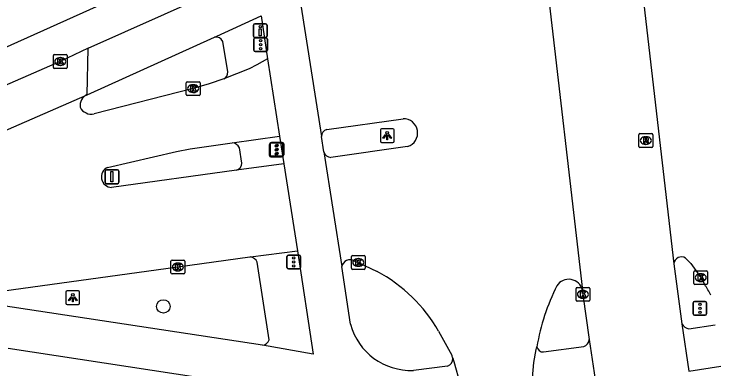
# Model space of a CAD drawing. Extents: x 158474 to 159560, y 388525 to 389605.
# Drawn here: x 159430 to 159481.3, y 389079.1 to 389104.8 of the extents above; entities that cross this region are included whole.
import ezdxf

# ---------------------------------------------------------------- set-up
doc = ezdxf.new("R2010")
doc.units = 0
for name, color, linetype in [('IMGEO_Boom', 7, 'Continuous'), ('IMGEO_Drukknoppaal', 7, 'Continuous'), ('IMGEO_Fietspad_gesloten', 7, 'Continuous'), ('IMGEO_Kolk', 7, 'Continuous'), ('IMGEO_Lichtpunt', 7, 'Continuous'), ('IMGEO_OVBaan_gesloten', 7, 'Continuous'), ('IMGEO_Rijbaan_lokaal_gesloten', 7, 'Continuous'), ('IMGEO_Rijbaan_regionaal_gesloten', 7, 'Continuous'), ('IMGEO_Rioolput', 7, 'Continuous'), ('IMGEO_Verkeersbordpaal', 7, 'Continuous'), ('IMGEO_Verkeersregelinstallatiepaal', 7, 'Continuous'), ('IMGEO_Voetpad_open', 7, 'Continuous')]:
    doc.layers.add(name, color=color, linetype=linetype)

msp = doc.modelspace()

# ---------------------------------------------------------------- linework, layer by layer
at = {"layer": 'IMGEO_Boom'}
msp.add_circle((159440.788, 389083.594), 0.489, dxfattribs=at)
at = {"layer": 'IMGEO_Drukknoppaal'}
for p, q in [((159447.323, 389103.198), (159447.323, 389103.998)), ((159447.323, 389103.998), (159447.323, 389103.198)), ((159447.423, 389104.098), (159448.213, 389104.098)), ((159448.213, 389104.098), (159447.423, 389104.098)), ((159448.313, 389103.998), (159448.313, 389103.198)), ((159448.313, 389103.198), (159448.313, 389103.998)), ((159448.213, 389103.098), (159447.423, 389103.098)), ((159447.423, 389103.098), (159448.213, 389103.098))]:
    msp.add_line(p, q, dxfattribs=at)
msp.add_lwpolyline([(159447.893, 389103.723), (159447.893, 389103.223), (159447.743, 389103.223), (159447.743, 389103.723), (159447.893, 389103.723)], dxfattribs=at)
msp.add_circle((159447.818, 389103.888), 0.085, dxfattribs=at)
for centre, start, end in [((159447.423, 389103.998), 90, 180), ((159447.423, 389103.998), 90, 180), ((159448.213, 389103.998), 0, 90), ((159448.213, 389103.998), 360, 90), ((159447.423, 389103.198), 180, 270), ((159447.423, 389103.198), 180, 270), ((159448.213, 389103.198), 270, 0), ((159448.213, 389103.198), 270, 0)]:
    msp.add_arc(centre, 0.1, start, end, dxfattribs=at)
at = {"layer": 'IMGEO_Fietspad_gesloten'}
for points in [[(159435.34, 389102.313), (159443.531, 389106.004), (159445.013, 389106.691)], [(159444.508, 389103.124), (159444.675, 389103.202), (159447.882, 389104.665), (159448.357, 389101.553)], [(159435.25, 389098.952), (159444.508, 389103.124)], [(159449.217, 389095.95), (159449.527, 389093.933)], [(159452.441, 389094.801), (159452.264, 389095.911)], [(159450.515, 389087.617), (159451.659, 389080.125), (159447.983, 389080.776)], [(159454.383, 389082.303), (159453.735, 389086.477)], [(159447.983, 389080.776), (159429.023, 389083.652)], [(159478.947, 389081.973), (159480.845, 389082.252)], [(159452.175, 389077.078), (159429.518, 389080.548)], [(159468.394, 389080.289), (159471.313, 389080.693)], [(159461.413, 389079.259), (159458.94, 389078.956)], [(159478.938, 389078.898), (159481.265, 389079.262)]]:
    msp.add_lwpolyline(points, dxfattribs=at)
for centre, radius, start, end in [((159458.739, 389083.458), 4.506, 194.8478, 272.5595), ((159479.001, 389082.58), 0.609, 203.3992, 264.8841), ((159471.149, 389081.231), 0.563, 286.9779, 357.3032), ((159468.364, 389080.757), 0.469, 190.9778, 273.6935), ((159461.258, 389079.777), 0.541, 286.6245, 7.8464)]:
    msp.add_arc(centre, radius, start, end, dxfattribs=at)
at = {"layer": 'IMGEO_Kolk'}
for p, q in [((159432.875, 389101.859), (159433.727, 389101.859)), ((159432.8, 389100.933), (159432.8, 389101.785)), ((159433.288, 389101.639), (159433.313, 389101.639)), ((159433.801, 389101.785), (159433.801, 389100.933)), ((159433.727, 389100.859), (159432.875, 389100.859)), ((159433.311, 389101.079), (159433.286, 389101.079)), ((159442.45, 389098.965), (159442.45, 389099.817)), ((159442.525, 389099.891), (159443.377, 389099.891)), ((159443.451, 389099.817), (159443.451, 389098.965)), ((159442.938, 389099.671), (159442.963, 389099.671)), ((159443.377, 389098.891), (159442.525, 389098.891)), ((159442.961, 389099.111), (159442.936, 389099.111)), ((159441.416, 389086.955), (159442.268, 389086.955)), ((159454.441, 389086.356), (159454.441, 389087.208)), ((159454.516, 389087.282), (159455.368, 389087.282)), ((159454.929, 389087.062), (159454.954, 389087.062)), ((159455.442, 389087.208), (159455.442, 389086.356)), ((159441.341, 389086.029), (159441.341, 389086.881)), ((159441.829, 389086.735), (159441.854, 389086.735)), ((159442.342, 389086.881), (159442.342, 389086.029)), ((159454.952, 389086.502), (159454.927, 389086.502)), ((159442.268, 389085.955), (159441.416, 389085.955)), ((159441.852, 389086.175), (159441.827, 389086.175)), ((159455.368, 389086.282), (159454.516, 389086.282)), ((159479.299, 389085.256), (159479.299, 389086.108)), ((159479.374, 389086.182), (159480.226, 389086.182)), ((159479.787, 389085.962), (159479.812, 389085.962)), ((159480.3, 389086.108), (159480.3, 389085.256)), ((159479.81, 389085.402), (159479.785, 389085.402)), ((159470.748, 389084.044), (159470.748, 389084.896)), ((159470.823, 389084.97), (159471.675, 389084.97)), ((159471.749, 389084.896), (159471.749, 389084.044)), ((159480.226, 389085.182), (159479.374, 389085.182)), ((159471.236, 389084.75), (159471.261, 389084.75)), ((159471.675, 389083.97), (159470.823, 389083.97)), ((159471.259, 389084.19), (159471.234, 389084.19))]:
    msp.add_line(p, q, dxfattribs=at)
for points in [[(159432.875, 389101.859), (159433.727, 389101.859)], [(159432.8, 389100.933), (159432.8, 389101.785)], [(159433.121, 389101.559), (159433.244, 389101.559), (159433.244, 389101.408), (159433.374, 389101.559), (159433.538, 389101.559), (159433.392, 389101.408), (159433.545, 389101.159), (159433.393, 389101.159), (159433.308, 389101.323), (159433.244, 389101.256), (159433.244, 389101.159), (159433.121, 389101.159), (159433.121, 389101.559)], [(159433.801, 389101.785), (159433.801, 389100.933)], [(159433.727, 389100.859), (159432.875, 389100.859)], [(159442.45, 389098.965), (159442.45, 389099.817)], [(159442.525, 389099.891), (159443.377, 389099.891)], [(159443.451, 389099.817), (159443.451, 389098.965)], [(159442.771, 389099.591), (159442.894, 389099.591), (159442.894, 389099.44), (159443.024, 389099.591), (159443.188, 389099.591), (159443.042, 389099.44), (159443.195, 389099.191), (159443.043, 389099.191), (159442.958, 389099.355), (159442.894, 389099.288), (159442.894, 389099.191), (159442.771, 389099.191), (159442.771, 389099.591)], [(159443.377, 389098.891), (159442.525, 389098.891)], [(159441.416, 389086.955), (159442.268, 389086.955)], [(159454.441, 389086.356), (159454.441, 389087.208)], [(159454.516, 389087.282), (159455.368, 389087.282)], [(159454.762, 389086.982), (159454.885, 389086.982), (159454.885, 389086.831), (159455.015, 389086.982), (159455.179, 389086.982), (159455.033, 389086.831), (159455.186, 389086.582), (159455.034, 389086.582), (159454.949, 389086.746), (159454.885, 389086.679), (159454.885, 389086.582), (159454.762, 389086.582), (159454.762, 389086.982)], [(159455.442, 389087.208), (159455.442, 389086.356)], [(159441.341, 389086.029), (159441.341, 389086.881)], [(159441.662, 389086.655), (159441.785, 389086.655), (159441.785, 389086.504), (159441.915, 389086.655), (159442.079, 389086.655), (159441.933, 389086.504), (159442.086, 389086.255), (159441.934, 389086.255), (159441.849, 389086.419), (159441.785, 389086.352), (159441.785, 389086.255), (159441.662, 389086.255), (159441.662, 389086.655)], [(159442.342, 389086.881), (159442.342, 389086.029)], [(159442.268, 389085.955), (159441.416, 389085.955)], [(159455.368, 389086.282), (159454.516, 389086.282)], [(159479.299, 389085.256), (159479.299, 389086.108)], [(159479.374, 389086.182), (159480.226, 389086.182)], [(159480.3, 389086.108), (159480.3, 389085.256)], [(159479.62, 389085.882), (159479.743, 389085.882), (159479.743, 389085.731), (159479.873, 389085.882), (159480.037, 389085.882), (159479.891, 389085.731), (159480.044, 389085.482), (159479.892, 389085.482), (159479.807, 389085.646), (159479.743, 389085.579), (159479.743, 389085.482), (159479.62, 389085.482), (159479.62, 389085.882)], [(159470.748, 389084.044), (159470.748, 389084.896)], [(159470.823, 389084.97), (159471.675, 389084.97)], [(159471.749, 389084.896), (159471.749, 389084.044)], [(159480.226, 389085.182), (159479.374, 389085.182)], [(159471.069, 389084.67), (159471.192, 389084.67), (159471.192, 389084.519), (159471.322, 389084.67), (159471.486, 389084.67), (159471.34, 389084.519), (159471.493, 389084.27), (159471.341, 389084.27), (159471.256, 389084.434), (159471.192, 389084.367), (159471.192, 389084.27), (159471.069, 389084.27), (159471.069, 389084.67)], [(159471.675, 389083.97), (159470.823, 389083.97)]]:
    msp.add_lwpolyline(points, dxfattribs=at)
for centre, start, end in [((159432.877, 389101.783), 91.552, 178.448), ((159432.877, 389101.783), 91.552, 178.448), ((159433.725, 389101.783), 1.552, 88.448), ((159433.725, 389101.783), 1.552, 88.448), ((159432.877, 389100.935), 181.552, 268.448), ((159432.877, 389100.935), 181.552, 268.448), ((159433.725, 389100.935), 271.552, 358.448), ((159433.725, 389100.935), 271.552, 358.448), ((159442.527, 389099.815), 91.552, 178.448), ((159442.527, 389099.815), 91.552, 178.448), ((159443.375, 389099.815), 1.552, 88.448), ((159443.375, 389099.815), 1.552, 88.448), ((159442.527, 389098.967), 181.552, 268.448), ((159442.527, 389098.967), 181.552, 268.448), ((159443.375, 389098.967), 271.552, 358.448), ((159443.375, 389098.967), 271.552, 358.448), ((159441.418, 389086.879), 91.552, 178.448), ((159441.418, 389086.879), 91.552, 178.448), ((159442.266, 389086.879), 1.552, 88.448), ((159442.266, 389086.879), 1.552, 88.448), ((159454.518, 389087.206), 91.552, 178.448), ((159454.518, 389087.206), 91.552, 178.448), ((159455.366, 389087.206), 1.552, 88.448), ((159455.366, 389087.206), 1.552, 88.448), ((159441.418, 389086.031), 181.552, 268.448), ((159441.418, 389086.031), 181.552, 268.448), ((159442.266, 389086.031), 271.552, 358.448), ((159442.266, 389086.031), 271.552, 358.448), ((159454.518, 389086.358), 181.552, 268.448), ((159454.518, 389086.358), 181.552, 268.448), ((159455.366, 389086.358), 271.552, 358.448), ((159455.366, 389086.358), 271.552, 358.448), ((159479.376, 389086.106), 91.552, 178.448), ((159479.376, 389086.106), 91.552, 178.448), ((159480.224, 389086.106), 1.552, 88.448), ((159480.224, 389086.106), 1.552, 88.448), ((159470.825, 389084.894), 91.552, 178.448), ((159470.825, 389084.894), 91.552, 178.448), ((159471.673, 389084.894), 1.552, 88.448), ((159471.673, 389084.894), 1.552, 88.448), ((159479.376, 389085.258), 181.552, 268.448), ((159479.376, 389085.258), 181.552, 268.448), ((159480.224, 389085.258), 271.552, 358.448), ((159480.224, 389085.258), 271.552, 358.448), ((159470.825, 389084.046), 181.552, 268.448), ((159470.825, 389084.046), 181.552, 268.448), ((159471.673, 389084.046), 271.552, 358.448), ((159471.673, 389084.046), 271.552, 358.448)]:
    msp.add_arc(centre, 0.0765, start, end, dxfattribs=at)
for centre, major_axis, ratio, start_param, end_param in [((159433.287, 389101.359), (-0.387, 0.002), 0.722429, 4.712389, 7.853982), ((159433.312, 389101.359), (-0.39, 0.002), 0.717154, 1.570796, 4.712389), ((159442.937, 389099.391), (-0.387, 0.002), 0.722429, 4.712389, 7.853982), ((159442.962, 389099.391), (-0.39, 0.002), 0.717154, 1.570796, 4.712389), ((159454.928, 389086.782), (-0.387, 0.002), 0.722429, 4.712389, 7.853982), ((159454.953, 389086.782), (-0.39, 0.002), 0.717154, 1.570796, 4.712389), ((159441.828, 389086.455), (-0.387, 0.002), 0.722429, 4.712389, 7.853982), ((159441.853, 389086.455), (-0.39, 0.002), 0.717154, 1.570796, 4.712389), ((159479.786, 389085.682), (-0.387, 0.002), 0.722429, 4.712389, 7.853982), ((159479.811, 389085.682), (-0.39, 0.002), 0.717154, 1.570796, 4.712389), ((159471.235, 389084.47), (-0.387, 0.002), 0.722429, 4.712389, 7.853982), ((159471.26, 389084.47), (-0.39, 0.002), 0.717154, 1.570796, 4.712389)]:
    msp.add_ellipse(centre, major_axis=major_axis, ratio=ratio, start_param=start_param, end_param=end_param, dxfattribs=at)
at = {"layer": 'IMGEO_Lichtpunt'}
for p, q in [((159456.543, 389096.391), (159456.543, 389095.584)), ((159456.543, 389096.391), (159456.543, 389095.584)), ((159457.445, 389096.486), (159456.637, 389096.486)), ((159457.445, 389096.486), (159456.637, 389096.486)), ((159457.539, 389095.584), (159457.539, 389096.391)), ((159457.539, 389095.584), (159457.539, 389096.391)), ((159456.637, 389095.49), (159457.445, 389095.49)), ((159456.637, 389095.49), (159457.445, 389095.49)), ((159433.714, 389084.629), (159433.714, 389083.822)), ((159433.714, 389084.629), (159433.714, 389083.822)), ((159434.616, 389084.724), (159433.808, 389084.724)), ((159434.616, 389084.724), (159433.808, 389084.724)), ((159434.71, 389083.822), (159434.71, 389084.629)), ((159434.71, 389083.822), (159434.71, 389084.629)), ((159433.808, 389083.728), (159434.616, 389083.728)), ((159433.808, 389083.728), (159434.616, 389083.728))]:
    msp.add_line(p, q, dxfattribs=at)
for points in [[(159456.917, 389096.055), (159456.956, 389096.027), (159456.768, 389095.765), (159456.73, 389095.792), (159456.917, 389096.055)], [(159457.019, 389096.007), (159457.066, 389096.007), (159457.066, 389095.685), (159457.019, 389095.685), (159457.019, 389096.007)], [(159457.129, 389096.027), (159457.167, 389096.054), (159457.354, 389095.792), (159457.315, 389095.764), (159457.129, 389096.027)], [(159434.088, 389084.293), (159434.127, 389084.265), (159433.939, 389084.003), (159433.901, 389084.03), (159434.088, 389084.293)], [(159434.19, 389084.245), (159434.237, 389084.245), (159434.237, 389083.923), (159434.19, 389083.923), (159434.19, 389084.245)], [(159434.3, 389084.265), (159434.338, 389084.292), (159434.525, 389084.03), (159434.486, 389084.002), (159434.3, 389084.265)]]:
    msp.add_lwpolyline(points, dxfattribs=at)
for centre in [(159457.042, 389096.189), (159434.213, 389084.427)]:
    msp.add_circle(centre, 0.0994, dxfattribs=at)
for centre, start, end in [((159456.637, 389096.391), 90, 180), ((159456.637, 389096.391), 90, 180), ((159457.445, 389096.391), 0, 90), ((159457.445, 389096.391), 0, 90), ((159456.637, 389095.584), 180, 270), ((159456.637, 389095.584), 180, 270), ((159457.445, 389095.584), 270, 0), ((159457.445, 389095.584), 270, 360), ((159433.808, 389084.629), 90, 180), ((159433.808, 389084.629), 90, 180), ((159434.616, 389084.629), 0, 90), ((159434.616, 389084.629), 0, 90), ((159433.808, 389083.822), 180, 270), ((159433.808, 389083.822), 180, 270), ((159434.616, 389083.822), 270, 0), ((159434.616, 389083.822), 270, 360)]:
    msp.add_arc(centre, 0.0946, start, end, dxfattribs=at)
at = {"layer": 'IMGEO_OVBaan_gesloten'}
for points in [[(159468.537, 389107.953), (159471.213, 389084.777)], [(159475.374, 389108.043), (159477.844, 389086.691)], [(159477.844, 389086.691), (159478.442, 389082.338)], [(159471.213, 389084.777), (159471.249, 389084.47), (159471.711, 389081.205)], [(159478.442, 389082.338), (159478.938, 389078.898)], [(159471.711, 389081.205), (159472.219, 389077.802)]]:
    msp.add_lwpolyline(points, dxfattribs=at)
at = {"layer": 'IMGEO_Rijbaan_lokaal_gesloten'}
for points in [[(159435.34, 389102.313), (159433.301, 389101.359), (159427.673, 389098.918), (159423.033, 389096.966)], [(159435.25, 389098.952), (159435.34, 389102.313)], [(159448.357, 389101.553), (159447.584, 389101.111), (159447.027, 389100.831), (159445.174, 389100.09)], [(159448.357, 389101.553), (159449.217, 389095.95)], [(159445.174, 389100.09), (159444.124, 389099.727), (159442.951, 389099.391), (159435.764, 389097.568)], [(159312.897, 389077.011), (159340.073, 389080.552), (159366.621, 389084.011), (159388.584, 389086.94), (159393.36, 389087.565), (159397.749, 389088.278), (159403.022, 389089.274), (159407.81, 389090.242), (159412.98, 389091.5), (159418.501, 389092.976), (159421.477, 389093.794), (159427.352, 389095.639), (159428.992, 389096.202), (159435.25, 389098.952)], [(159445.789, 389095.456), (159449.217, 389095.95)], [(159436.739, 389093.678), (159441.738, 389094.826), (159442.743, 389095.028), (159445.789, 389095.456)], [(159449.527, 389093.933), (159446.089, 389093.471)], [(159449.527, 389093.933), (159450.515, 389087.617)], [(159446.089, 389093.471), (159437.021, 389092.225)], [(159447.105, 389087.181), (159450.515, 389087.617)], [(159429.046, 389084.692), (159441.842, 389086.455), (159447.055, 389087.185), (159447.08, 389087.183), (159447.105, 389087.181)]]:
    msp.add_lwpolyline(points, dxfattribs=at)
for centre, radius, start, end in [((159435.626, 389098.15), 0.886, 115.1043, 187.2452), ((159435.549, 389098.437), 0.896, 206.4801, 283.9125), ((159437.045, 389092.983), 0.759, 113.7613, 268.2057)]:
    msp.add_arc(centre, radius, start, end, dxfattribs=at)
at = {"layer": 'IMGEO_Rijbaan_regionaal_gesloten'}
for points in [[(159450.771, 389105.441), (159452.264, 389095.911)], [(159452.648, 389096.427), (159458.188, 389097.207)], [(159458.521, 389095.188), (159452.95, 389094.395)], [(159452.441, 389094.801), (159453.735, 389086.477)], [(159478.701, 389087.094), (159479.078, 389086.704), (159479.8, 389085.682), (159480.097, 389085.164)], [(159454.653, 389086.892), (159454.942, 389086.782), (159456.318, 389086.133)], [(159460.769, 389081.794), (159461.722, 389080.056)], [(159467.472, 389077.041), (159467.692, 389079.522), (159467.853, 389080.462), (159467.903, 389080.668)], [(159461.794, 389079.851), (159461.887, 389079.609), (159462.803, 389076.31)]]:
    msp.add_lwpolyline(points, dxfattribs=at)
for centre, radius, start, end in [((159458.215, 389096.174), 1.033, 287.2572, 91.4741), ((159452.815, 389095.902), 0.551, 107.6363, 179.0515), ((159452.994, 389094.973), 0.579, 197.2352, 265.6101), ((159454.345, 389086.35), 0.624, 60.4451, 168.2075), ((159478.397, 389086.628), 0.557, 56.9016, 173.4684), ((159450.835, 389076.057), 11.471, 30.0102, 61.4498), ((159470.218, 389084.538), 1.023, 13.4937, 146.9705), ((159483.431, 389078.012), 15.753, 153.2782, 170.295), ((159468.566, 389077.775), 13.695, 29.0286, 32.6512), ((159461.237, 389079.771), 0.562, 8.2121, 30.4924)]:
    msp.add_arc(centre, radius, start, end, dxfattribs=at)
at = {"layer": 'IMGEO_Rioolput'}
for p, q in [((159475.317, 389095.198), (159475.317, 389096.05)), ((159475.392, 389096.124), (159476.244, 389096.124)), ((159475.805, 389095.904), (159475.83, 389095.904)), ((159476.318, 389096.05), (159476.318, 389095.198)), ((159476.244, 389095.124), (159475.392, 389095.124)), ((159475.828, 389095.344), (159475.803, 389095.344))]:
    msp.add_line(p, q, dxfattribs=at)
for points in [[(159475.317, 389095.198), (159475.317, 389096.05)], [(159475.392, 389096.124), (159476.244, 389096.124)], [(159475.906, 389095.822), (159475.654, 389095.824), (159475.654, 389095.424)], [(159475.832, 389095.743), (159475.778, 389095.743), (159475.778, 389095.662)], [(159475.778, 389095.662), (159475.83, 389095.662)], [(159476.318, 389096.05), (159476.318, 389095.198)], [(159476.244, 389095.124), (159475.392, 389095.124)], [(159475.654, 389095.424), (159475.778, 389095.424), (159475.778, 389095.586), (159475.789, 389095.586)], [(159475.836, 389095.557), (159475.907, 389095.424), (159476.047, 389095.424), (159475.982, 389095.55)]]:
    msp.add_lwpolyline(points, dxfattribs=at)
for centre, radius, start, end in [((159475.394, 389096.048), 0.0765, 91.552, 178.448), ((159475.394, 389096.048), 0.0765, 91.552, 178.448), ((159475.814, 389095.851), 0.19, 274.7715, 282.9687), ((159475.838, 389095.647), 0.0964, 77.0061, 93.1865), ((159475.852, 389095.704), 0.0378, 276.6634, 79.6772), ((159475.905, 389095.712), 0.109, 350.3612, 89.416), ((159475.903, 389095.712), 0.112, 277.5842, 350.9817), ((159476.242, 389096.048), 0.0765, 1.552, 88.448), ((159476.242, 389096.048), 0.0765, 1.552, 88.448), ((159475.394, 389095.2), 0.0765, 181.552, 268.448), ((159475.394, 389095.2), 0.0765, 181.552, 268.448), ((159475.788, 389095.533), 0.0533, 26.0293, 88.6989), ((159475.887, 389095.497), 0.108, 29.5134, 73.7905), ((159476.242, 389095.2), 0.0765, 271.552, 358.448), ((159476.242, 389095.2), 0.0765, 271.552, 358.448)]:
    msp.add_arc(centre, radius, start, end, dxfattribs=at)
for centre, major_axis, ratio, start_param, end_param in [((159475.804, 389095.624), (-0.387, 0.002), 0.722429, 4.712389, 7.853982), ((159475.829, 389095.624), (-0.39, 0.002), 0.717154, 1.570796, 4.712389)]:
    msp.add_ellipse(centre, major_axis=major_axis, ratio=ratio, start_param=start_param, end_param=end_param, dxfattribs=at)
at = {"layer": 'IMGEO_Verkeersbordpaal'}
for p, q in [((159436.56, 389092.596), (159436.56, 389093.396)), ((159436.56, 389093.396), (159436.56, 389092.596)), ((159436.66, 389093.496), (159437.45, 389093.496)), ((159437.45, 389093.496), (159436.66, 389093.496)), ((159437.55, 389093.396), (159437.55, 389092.596)), ((159437.55, 389092.596), (159437.55, 389093.396)), ((159437.45, 389092.496), (159436.66, 389092.496)), ((159436.66, 389092.496), (159437.45, 389092.496))]:
    msp.add_line(p, q, dxfattribs=at)
msp.add_lwpolyline([(159436.98, 389093.371), (159437.13, 389093.371), (159437.13, 389092.621), (159436.98, 389092.621), (159436.98, 389093.371)], dxfattribs=at)
for centre, start, end in [((159436.66, 389093.396), 90, 180), ((159436.66, 389093.396), 90, 180), ((159437.45, 389093.396), 0, 90), ((159437.45, 389093.396), 360, 90), ((159436.66, 389092.596), 180, 270), ((159436.66, 389092.596), 180, 270), ((159437.45, 389092.596), 270, 0), ((159437.45, 389092.596), 270, 0)]:
    msp.add_arc(centre, 0.1, start, end, dxfattribs=at)
at = {"layer": 'IMGEO_Verkeersregelinstallatiepaal'}
for p, q in [((159447.351, 389102.177), (159447.351, 389102.977)), ((159447.351, 389102.977), (159447.351, 389102.177)), ((159447.451, 389103.077), (159448.241, 389103.077)), ((159448.241, 389103.077), (159447.451, 389103.077)), ((159448.341, 389102.977), (159448.341, 389102.177)), ((159448.341, 389102.177), (159448.341, 389102.977)), ((159448.241, 389102.077), (159447.451, 389102.077)), ((159447.451, 389102.077), (159448.241, 389102.077)), ((159448.484, 389094.547), (159448.484, 389095.347)), ((159448.484, 389095.347), (159448.484, 389094.547)), ((159448.533, 389094.585), (159448.533, 389095.385)), ((159448.533, 389095.385), (159448.533, 389094.585)), ((159448.584, 389095.447), (159449.374, 389095.447)), ((159449.374, 389095.447), (159448.584, 389095.447)), ((159448.633, 389095.485), (159449.423, 389095.485)), ((159449.423, 389095.485), (159448.633, 389095.485)), ((159449.474, 389095.347), (159449.474, 389094.547)), ((159449.474, 389094.547), (159449.474, 389095.347)), ((159449.523, 389095.385), (159449.523, 389094.585)), ((159449.523, 389094.585), (159449.523, 389095.385)), ((159449.374, 389094.447), (159448.584, 389094.447)), ((159448.584, 389094.447), (159449.374, 389094.447)), ((159449.423, 389094.485), (159448.633, 389094.485)), ((159448.633, 389094.485), (159449.423, 389094.485)), ((159449.763, 389086.419), (159449.763, 389087.219)), ((159449.763, 389087.219), (159449.763, 389086.419)), ((159449.863, 389087.319), (159450.653, 389087.319)), ((159450.653, 389087.319), (159449.863, 389087.319)), ((159450.753, 389087.219), (159450.753, 389086.419)), ((159450.753, 389086.419), (159450.753, 389087.219)), ((159450.653, 389086.319), (159449.863, 389086.319)), ((159449.863, 389086.319), (159450.653, 389086.319)), ((159479.244, 389083.056), (159479.244, 389083.856)), ((159479.244, 389083.856), (159479.244, 389083.056)), ((159479.344, 389083.956), (159480.134, 389083.956)), ((159480.134, 389083.956), (159479.344, 389083.956)), ((159480.234, 389083.856), (159480.234, 389083.056)), ((159480.234, 389083.056), (159480.234, 389083.856)), ((159480.134, 389082.956), (159479.344, 389082.956)), ((159479.344, 389082.956), (159480.134, 389082.956))]:
    msp.add_line(p, q, dxfattribs=at)
for centre in [(159447.846, 389102.867), (159447.846, 389102.577), (159447.846, 389102.287), (159448.979, 389095.237), (159449.028, 389095.275), (159448.979, 389094.947), (159448.979, 389094.657), (159449.028, 389094.985), (159449.028, 389094.695), (159450.258, 389087.109), (159450.258, 389086.819), (159450.258, 389086.529), (159479.739, 389083.746), (159479.739, 389083.456), (159479.739, 389083.166)]:
    msp.add_circle(centre, 0.085, dxfattribs=at)
for centre, start, end in [((159447.451, 389102.977), 90, 180), ((159447.451, 389102.977), 90, 180), ((159448.241, 389102.977), 0, 90), ((159448.241, 389102.977), 360, 90), ((159447.451, 389102.177), 180, 270), ((159447.451, 389102.177), 180, 270), ((159448.241, 389102.177), 270, 0), ((159448.241, 389102.177), 270, 0), ((159448.584, 389095.347), 90, 180), ((159448.584, 389095.347), 90, 180), ((159448.633, 389095.385), 90, 180), ((159448.633, 389095.385), 90, 180), ((159449.374, 389095.347), 0, 90), ((159449.374, 389095.347), 360, 90), ((159449.423, 389095.385), 0, 90), ((159449.423, 389095.385), 360, 90), ((159448.584, 389094.547), 180, 270), ((159448.584, 389094.547), 180, 270), ((159448.633, 389094.585), 180, 270), ((159448.633, 389094.585), 180, 270), ((159449.374, 389094.547), 270, 0), ((159449.374, 389094.547), 270, 0), ((159449.423, 389094.585), 270, 0), ((159449.423, 389094.585), 270, 0), ((159449.863, 389087.219), 90, 180), ((159449.863, 389087.219), 90, 180), ((159450.653, 389087.219), 0, 90), ((159450.653, 389087.219), 360, 90), ((159449.863, 389086.419), 180, 270), ((159449.863, 389086.419), 180, 270), ((159450.653, 389086.419), 270, 0), ((159450.653, 389086.419), 270, 0), ((159479.344, 389083.856), 90, 180), ((159479.344, 389083.856), 90, 180), ((159480.134, 389083.856), 0, 90), ((159480.134, 389083.856), 360, 90), ((159479.344, 389083.056), 180, 270), ((159479.344, 389083.056), 180, 270), ((159480.134, 389083.056), 270, 0), ((159480.134, 389083.056), 270, 0)]:
    msp.add_arc(centre, 0.1, start, end, dxfattribs=at)
at = {"layer": 'IMGEO_Voetpad_open'}
for points in [[(159436.614, 389105.63), (159428.513, 389102.01), (159427.179, 389101.37), (159421.497, 389099.156)], [(159445.458, 389100.599), (159445.096, 389102.82)], [(159446.476, 389093.983), (159446.306, 389095.09)], [(159448.467, 389081.167), (159447.596, 389086.797)]]:
    msp.add_lwpolyline(points, dxfattribs=at)
for centre, radius, start, end in [((159444.61, 389102.6), 0.534, 24.3311, 100.9904), ((159444.952, 389100.548), 0.509, 295.885, 5.7958), ((159445.757, 389094.863), 0.594, 22.5004, 86.9079), ((159445.978, 389093.957), 0.498, 282.8223, 3.0093), ((159447.029, 389086.578), 0.607, 21.0953, 82.8483), ((159447.918, 389081.351), 0.579, 276.4095, 341.4566)]:
    msp.add_arc(centre, radius, start, end, dxfattribs=at)

doc.saveas('drawing.dxf')
